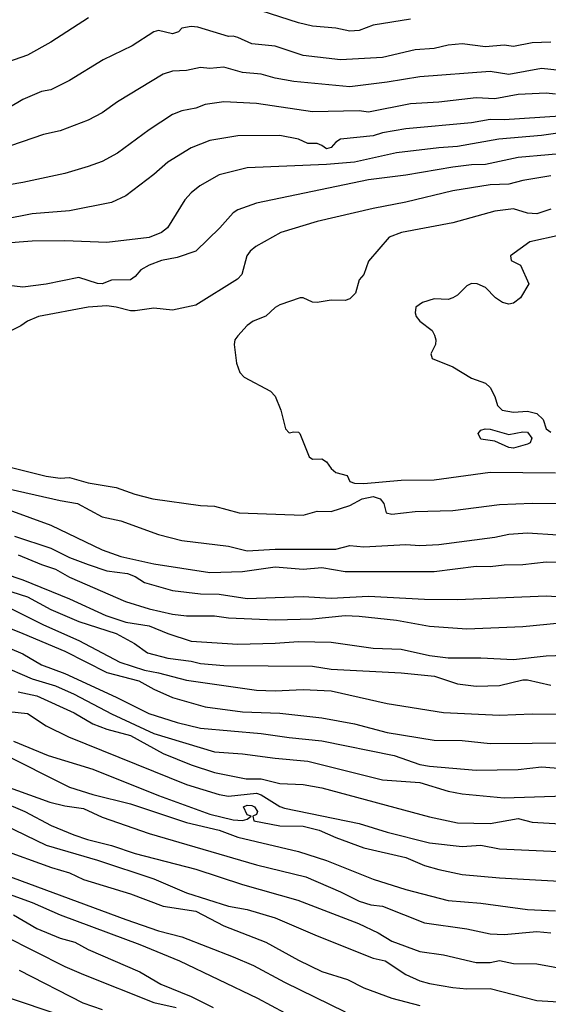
# Model space of a CAD drawing. Header units: metres. Extents: x -46681 to -43747, y -240911 to -237677.
# Tile 783 of 1056: x -45263 to -45207, y -238048 to -237943. Entities that reach past the tile are written whole.
import ezdxf

# ---------------------------------------------------------------- set-up
doc = ezdxf.new("R2010")
doc.units = ezdxf.units.M
doc.layers.add('CONTOUR_INDEX', color=1, linetype='Continuous')
doc.layers.add('CONTOUR_INTER', color=3, linetype='Continuous')

msp = doc.modelspace()

# ---------------------------------------------------------------- linework, layer by layer
at = {"layer": 'CONTOUR_INDEX'}
for points, elevation in [([(-45206.6, -237945.13), (-45208.6, -237945.18), (-45210.6, -237945.6), (-45211.6, -237945.46), (-45213.6, -237945.61), (-45216.1, -237945.3), (-45217.6, -237945.44), (-45219.1, -237945.82), (-45221.1, -237945.93), (-45224.6, -237946.78), (-45229.1, -237947.02), (-45233.1, -237946.55), (-45236.1, -237945.55), (-45238.6, -237945.32), (-45240.1, -237944.62), (-45240.6, -237944.49), (-45241.1, -237944.53), (-45244.39, -237943.52), (-45245.1, -237943.46), (-45246.1, -237943.64), (-45246.44, -237944.02), (-45247.1, -237944.22), (-45248.6, -237943.88), (-45249.1, -237944.01), (-45251.39, -237945.52), (-45254.52, -237947.02), (-45258.1, -237949.23), (-45260.1, -237950.22), (-45261.1, -237950.42), (-45263.1, -237951.25), (-45264.6, -237952.17)], 65), ([(-45203.6, -237956.92), (-45210.1, -237957.49), (-45213.6, -237958.23), (-45215.1, -237958.27), (-45217.1, -237958.51), (-45222.1, -237959.38), (-45226.1, -237959.88), (-45238.1, -237962.36), (-45240.1, -237963.08), (-45240.6, -237963.4), (-45242.02, -237965.02), (-45244.6, -237967.5), (-45246.6, -237968.2), (-45248.25, -237968.52), (-45249.57, -237969.02), (-45250.46, -237969.52), (-45251.1, -237970.23), (-45251.6, -237970.57), (-45253.6, -237970.63), (-45254.6, -237971.01), (-45255.1, -237970.97), (-45257.1, -237970.34), (-45260.6, -237971.05), (-45263.1, -237971.36), (-45264.6, -237971.18)], 60), ([(-45265.6, -237992.75), (-45259.1, -237994.22), (-45257.27, -237994.52), (-45254.6, -237995.97), (-45252.6, -237996.4), (-45248.6, -237997.87), (-45246.1, -237998.48), (-45241.1, -237999.1), (-45239.1, -237999.61), (-45236.1, -237999.41), (-45229.6, -237999.43), (-45228.1, -237999.04), (-45226.6, -237999.18), (-45222.1, -237998.91), (-45220.6, -237999.04), (-45218.6, -237998.91), (-45212.6, -237998.14), (-45211.1, -237997.83), (-45209.1, -237997.67), (-45202.6, -237998.1)], 60), ([(-45266.1, -238003.43), (-45262.62, -238004.52), (-45260.1, -238005.88), (-45257.1, -238007.17), (-45253.1, -238008.46), (-45251.15, -238009.52), (-45249.76, -238010.52), (-45247.6, -238011.1), (-45245.1, -238011.42), (-45244.1, -238011.66), (-45241.6, -238011.87), (-45232.1, -238011.95), (-45230.1, -238012.27), (-45222.6, -238012.65), (-45219.03, -238013.02), (-45216.6, -238013.84), (-45214.6, -238014.1), (-45212.1, -238014.01), (-45209.6, -238013.42), (-45209.1, -238013.41), (-45206.6, -238014)], 65), ([(-45263.6, -238014.72), (-45261.6, -238015.13), (-45257.6, -238016.94), (-45255.6, -238018.13), (-45254.1, -238018.7), (-45251.6, -238019.38), (-45248.1, -238021.3), (-45245.1, -238022.51), (-45242.6, -238023.33), (-45239.2, -238024.02), (-45237.6, -238024.02), (-45235.6, -238024.53), (-45233.1, -238024.62), (-45231.1, -238024.97), (-45219.6, -238028.08), (-45216.6, -238028.73), (-45213.1, -238028.81), (-45210.1, -238028.28), (-45208.6, -238028.65), (-45203.1, -238028.98)], 70), ([(-45265.6, -238026.38), (-45262.89, -238027.52), (-45260.09, -238029.02), (-45257.64, -238030.02), (-45256.2, -238030.52), (-45253.6, -238031.16), (-45251.1, -238032.03), (-45244.6, -238033.71), (-45239.6, -238035.34), (-45233.66, -238037.02), (-45227.19, -238039.52), (-45225.08, -238040.52), (-45223.6, -238041.42), (-45220.6, -238042.53), (-45218.1, -238042.87), (-45214.6, -238043.68), (-45213.1, -238043.69), (-45212.1, -238043.49), (-45210.6, -238043.78), (-45208.1, -238043.83), (-45204.6, -238044.46)], 75), ([(-45264.1, -238038.57), (-45261.6, -238040.04), (-45259.1, -238041.1), (-45257.54, -238041.52), (-45256.1, -238042.31), (-45250.6, -238044.68), (-45248.34, -238046.02), (-45245.1, -238047.32), (-45242.75, -238048.52)], 80)]:
    msp.add_lwpolyline(points, dxfattribs=dict(at, elevation=elevation))
at = {"layer": 'CONTOUR_INTER'}
for points, elevation in [([(-45221.6, -237942.67), (-45225.6, -237943.3), (-45227.1, -237943.88), (-45228.1, -237943.93), (-45229.6, -237943.64), (-45232.1, -237943.41), (-45233.6, -237943.06), (-45239.6, -237941.13)], 66), ([(-45256.07, -237942.52), (-45260.1, -237945.13), (-45262.6, -237946.53), (-45265.6, -237947.55)], 66), ([(-45204.6, -237948.26), (-45207.6, -237947.94), (-45211.1, -237948.58), (-45213.1, -237948.26), (-45220.6, -237948.82), (-45224.1, -237949.41), (-45228.1, -237949.9), (-45234.1, -237949.34), (-45236.1, -237948.98), (-45237.6, -237948.56), (-45239.6, -237948.37), (-45241.6, -237947.8), (-45243.1, -237947.94), (-45244.1, -237947.84), (-45245.6, -237948.17), (-45247.1, -237948.23), (-45248.1, -237948.56), (-45252.96, -237951.52), (-45254.6, -237952.71), (-45256.1, -237953.48), (-45259.1, -237954.62), (-45260.88, -237955.02), (-45265.6, -237956.62)], 64), ([(-45206.1, -237950.68), (-45207.1, -237950.6), (-45210.1, -237950.74), (-45212.6, -237951.19), (-45214.6, -237951.07), (-45218.6, -237951.56), (-45221.6, -237951.72), (-45226.1, -237952.62), (-45227.1, -237952.47), (-45232.1, -237952.57), (-45238.1, -237951.68), (-45241.6, -237951.5), (-45243.6, -237951.81), (-45244.6, -237952.19), (-45246.1, -237952.47), (-45247.1, -237952.87), (-45249.58, -237954.52), (-45252.99, -237957.02), (-45254.6, -237957.89), (-45256.1, -237958.44), (-45258.6, -237959.2), (-45263.1, -237960.16), (-45269.6, -237961.26)], 63), ([(-45205.6, -237953.04), (-45211.6, -237953.43), (-45213.1, -237953.42), (-45215.1, -237953.76), (-45222.1, -237954.4), (-45224.6, -237954.84), (-45225.6, -237955.15), (-45229.1, -237955.52), (-45229.6, -237955.82), (-45230.1, -237956.39), (-45230.6, -237956.56), (-45231.1, -237956.18), (-45231.6, -237955.99), (-45232.6, -237955.96), (-45233.6, -237955.53), (-45235.6, -237955.13), (-45240.1, -237955.14), (-45243.1, -237955.66), (-45245.1, -237956.44), (-45247.6, -237957.99), (-45249.1, -237959.3), (-45252.1, -237961.57), (-45253.6, -237962.3), (-45258.1, -237963.18), (-45262.1, -237963.51), (-45268.1, -237964.7)], 62), ([(-45205.1, -237954.77), (-45207.6, -237955.13), (-45212.16, -237955.52), (-45216.6, -237956.31), (-45218.6, -237956.43), (-45223.1, -237956.98), (-45227.6, -237957.96), (-45230.6, -237958.23), (-45239.1, -237958.59), (-45242.1, -237959.33), (-45244.18, -237960.52), (-45245.1, -237961.25), (-45245.78, -237962.02), (-45247.63, -237965.02), (-45248.28, -237965.52), (-45249.6, -237966.04), (-45254.1, -237966.59), (-45258.6, -237966.41), (-45262.1, -237966.42), (-45268.1, -237966.9)], 61), ([(-45206.6, -237959.45), (-45209.6, -237959.93), (-45211.1, -237960.33), (-45213.1, -237960.4), (-45217.1, -237961.06), (-45222.1, -237962.27), (-45225.6, -237962.93), (-45231.6, -237964.32), (-45235.49, -237965.52), (-45238.18, -237967.02), (-45238.77, -237967.52), (-45239.12, -237968.02), (-45239.68, -237970.02), (-45240.13, -237970.52), (-45244.6, -237973.28), (-45247.1, -237973.82), (-45249.1, -237973.62), (-45251.1, -237973.9), (-45251.6, -237973.9), (-45253.1, -237973.5), (-45254.1, -237973.38), (-45256.1, -237973.49), (-45261.42, -237974.52), (-45262.6, -237975), (-45263.32, -237975.52), (-45264.6, -237976.14)], 59), ([(-45206.6, -237963), (-45208.1, -237963.5), (-45209.1, -237963.43), (-45210.6, -237962.99), (-45212.6, -237963.24), (-45217.1, -237964.46), (-45222.57, -237965.52), (-45223.9, -237966.02), (-45226.1, -237968.57), (-45226.62, -237970.02), (-45227.1, -237970.59), (-45227.51, -237972.02), (-45228.1, -237972.62), (-45228.6, -237972.78), (-45230.1, -237972.75), (-45231.6, -237973.01), (-45232.1, -237972.96), (-45233.1, -237972.51), (-45233.42, -237972.52), (-45235.6, -237973.26), (-45236.1, -237973.53), (-45237.1, -237974.47), (-45238.47, -237975.02), (-45239.1, -237975.48), (-45240.1, -237976.57), (-45240.4, -237977.02), (-45240.5, -237977.52), (-45240.23, -237979.52), (-45239.88, -237980.52), (-45239.41, -237981.02), (-45236.6, -237982.51), (-45236.09, -237983.02), (-45235.48, -237984.52), (-45235.01, -237986.52), (-45234.6, -237986.97), (-45234.1, -237986.86), (-45233.6, -237986.89), (-45233.47, -237987.02), (-45232.47, -237989.52), (-45232.1, -237989.8), (-45231.1, -237989.75), (-45230.6, -237990.06), (-45230.1, -237990.8), (-45229.6, -237991.22), (-45228.4, -237991.52), (-45228.1, -237992.16), (-45227.6, -237992.37), (-45226.6, -237992.38), (-45222.6, -237992.05), (-45219.1, -237992.01), (-45213.1, -237991.19), (-45206.1, -237991.24)], 58), ([(-45205.6, -237965.78), (-45208.85, -237966.52), (-45210.92, -237968.02), (-45210.86, -237968.52), (-45209.85, -237969.02), (-45208.96, -237971.02), (-45209.83, -237972.52), (-45210.6, -237973.09), (-45211.1, -237973.17), (-45211.77, -237973.02), (-45212.53, -237972.52), (-45213.6, -237971.4), (-45214.49, -237971.02), (-45215.1, -237970.97), (-45215.6, -237971.21), (-45216.6, -237972.23), (-45217.1, -237972.51), (-45217.6, -237972.69), (-45219.1, -237972.62), (-45220.33, -237973.02), (-45221.03, -237973.52), (-45221.1, -237974.13), (-45221, -237974.52), (-45220.6, -237975.02), (-45219.31, -237976.02), (-45219.04, -237976.52), (-45218.89, -237977.02), (-45218.95, -237977.52), (-45219.44, -237978.52), (-45219.3, -237979.02), (-45217.1, -237979.91), (-45215.1, -237981.11), (-45213.6, -237981.63), (-45213.1, -237982.12), (-45212.6, -237983.09), (-45212.3, -237984.02), (-45211.8, -237984.52), (-45210.6, -237984.74), (-45209.1, -237984.66), (-45208.1, -237984.89), (-45207.43, -237985.52), (-45207.1, -237986.53), (-45206.6, -237986.89)], 57), ([(-45213.63, -237986.52), (-45213.1, -237986.56), (-45211.1, -237987.16), (-45209.6, -237986.87), (-45209.1, -237986.89), (-45208.64, -237987.52), (-45208.82, -237988.02), (-45209.1, -237988.19), (-45210.6, -237988.59), (-45211.1, -237988.54), (-45212.6, -237987.85), (-45214.1, -237987.66), (-45214.37, -237987.02), (-45214.1, -237986.69), (-45213.63, -237986.52)], 58), ([(-45264.6, -237990.61), (-45260.6, -237991.62), (-45259.1, -237991.82), (-45258.1, -237991.74), (-45256.1, -237992.33), (-45253.1, -237992.83), (-45251.11, -237993.52), (-45249.18, -237994.02), (-45244.1, -237994.73), (-45242.6, -237994.82), (-45239.94, -237995.52), (-45233.1, -237995.77), (-45231.6, -237995.35), (-45230.1, -237995.39), (-45228.1, -237994.76), (-45226.78, -237994.02), (-45225.6, -237993.8), (-45224.85, -237994.02), (-45224.46, -237994.52), (-45224.23, -237995.52), (-45223.6, -237995.69), (-45221.1, -237995.39), (-45217.1, -237995.27), (-45212.1, -237994.65), (-45208.6, -237994.5), (-45204.37, -237994.52)], 59), ([(-45264.6, -237995.21), (-45260.1, -237996.85), (-45254.6, -237999.49), (-45252.6, -238000.2), (-45249.1, -238000.98), (-45243.1, -238001.92), (-45239.6, -238001.81), (-45236.1, -238001.32), (-45233.1, -238001.57), (-45231.1, -238001.38), (-45228.6, -238001.82), (-45219.1, -238001.83), (-45214.6, -238001.26), (-45213.1, -238001.29), (-45211.6, -238001.11), (-45209.6, -238001.07), (-45207.1, -238000.78), (-45203.1, -238000.8)], 61), ([(-45263.98, -237998.02), (-45260.1, -237999.32), (-45258.1, -238000.33), (-45256.1, -238001.07), (-45254.1, -238001.73), (-45251.9, -238002.02), (-45251.1, -238002.36), (-45250.1, -238002.98), (-45247.1, -238003.84), (-45244.1, -238004.19), (-45242.1, -238004.24), (-45239.1, -238004.69), (-45233.1, -238004.49), (-45230.1, -238004.67), (-45226.1, -238004.44), (-45220.1, -238004.77), (-45216.6, -238004.82), (-45207.1, -238004.41), (-45195.6, -238005.13)], 62), ([(-45263.6, -238000.02), (-45261.1, -238001.07), (-45259.6, -238001.55), (-45258.1, -238002.42), (-45252.11, -238005.02), (-45249.6, -238005.81), (-45247.1, -238006.4), (-45245.6, -238006.58), (-45242.6, -238006.55), (-45241.1, -238006.77), (-45236.1, -238006.99), (-45232.1, -238006.87), (-45228.6, -238006.54), (-45227.1, -238006.61), (-45223.1, -238007.04), (-45219.6, -238007.68), (-45215.6, -238007.95), (-45209.6, -238007.72), (-45204.1, -238007.16)], 63), ([(-45265.11, -238002.02), (-45263.1, -238002.71), (-45258.1, -238004.73), (-45254.24, -238006.52), (-45252.1, -238007.23), (-45249.6, -238007.64), (-45247.6, -238008.47), (-45245.1, -238009.27), (-45240.1, -238009.58), (-45236.1, -238009.5), (-45233.6, -238009.3), (-45230.1, -238009.37), (-45225.6, -238010.04), (-45222.6, -238010.13), (-45219.6, -238010.8), (-45217.6, -238011.06), (-45214.1, -238011.06), (-45210.6, -238011.25), (-45207.1, -238010.84), (-45203.1, -238010.72)], 64), ([(-45265.1, -238005.43), (-45260.9, -238007.52), (-45257.1, -238009.21), (-45252.74, -238011.52), (-45250.1, -238012.4), (-45248.6, -238012.66), (-45245.6, -238013.44), (-45238.1, -238014.51), (-45236.1, -238014.6), (-45233.1, -238014.47), (-45230.1, -238014.59), (-45224.1, -238015.95), (-45218.1, -238016.9), (-45212.1, -238017.2), (-45208.6, -238017.05), (-45204.1, -238017.11)], 66), ([(-45265.6, -238007.45), (-45263.1, -238008.44), (-45258.6, -238010.35), (-45254.1, -238012.62), (-45250.68, -238013.52), (-45249.1, -238014.43), (-45247.1, -238015.3), (-45243.6, -238016.3), (-45239.6, -238016.83), (-45235.6, -238016.98), (-45231.1, -238017.49), (-45227.6, -238018.12), (-45224.1, -238019.06), (-45219.1, -238019.88), (-45216.1, -238019.9), (-45213.1, -238020.23), (-45204.1, -238020.17)], 67), ([(-45264.54, -238010.02), (-45263.1, -238010.62), (-45261.1, -238011.82), (-45258.6, -238012.75), (-45253.1, -238015.26), (-45249.61, -238017.02), (-45246.6, -238018), (-45244.1, -238018.59), (-45237.6, -238019.17), (-45234.6, -238019.61), (-45231.1, -238019.94), (-45223.36, -238021.52), (-45220.6, -238022.49), (-45219.6, -238022.66), (-45214.6, -238023.1), (-45210.1, -238023.01), (-45207.6, -238022.72), (-45203.1, -238023.09)], 68), ([(-45265.6, -238011.81), (-45262.1, -238013.31), (-45259.6, -238014.07), (-45257.6, -238014.95), (-45253.6, -238017.07), (-45249.1, -238019.16), (-45242.6, -238021.13), (-45239.6, -238021.34), (-45236.1, -238021.82), (-45232.6, -238022.12), (-45224.6, -238024.12), (-45220.6, -238024.42), (-45217.6, -238025.34), (-45216.1, -238025.62), (-45211.6, -238026.06), (-45205.1, -238025.83)], 69), ([(-45264.6, -238016.82), (-45262.6, -238017.04), (-45260.6, -238018.36), (-45258.21, -238019.52), (-45245.6, -238024.62), (-45242.1, -238025.7), (-45241.1, -238025.88), (-45238.1, -238025.56), (-45237.6, -238025.72), (-45235.6, -238026.97), (-45235.1, -238027.15), (-45227.1, -238028.8), (-45224.1, -238029.73), (-45219.6, -238030.89), (-45216.1, -238031.28), (-45214.1, -238031.12), (-45212.1, -238031.5), (-45201.06, -238032.02)], 71), ([(-45264.1, -238020), (-45260.39, -238021.52), (-45255.6, -238022.97), (-45248.6, -238025.8), (-45243.1, -238027.82), (-45240.6, -238028.41), (-45239.6, -238028.47), (-45239.1, -238028.34), (-45238.67, -238028.02), (-45239.1, -238027.86), (-45239.49, -238027.02), (-45239.1, -238026.84), (-45238.6, -238026.88), (-45238.31, -238027.02), (-45237.98, -238027.52), (-45238.1, -238027.83), (-45238.49, -238028.02), (-45238.4, -238028.52), (-45235.6, -238029.04), (-45233.1, -238029.1), (-45231.4, -238029.52), (-45229.6, -238030.32), (-45226.6, -238031.4), (-45222.1, -238032.45), (-45220.1, -238033.31), (-45218.6, -238033.74), (-45216.1, -238034.25), (-45212.1, -238034.62), (-45203.1, -238035.14)], 72), ([(-45265.6, -238021.18), (-45258.1, -238024.91), (-45255.6, -238025.7), (-45251.6, -238026.69), (-45245.6, -238028.69), (-45242.1, -238029.52), (-45240.1, -238030.28), (-45233.6, -238031.79), (-45230.6, -238032.77), (-45225.6, -238034.76), (-45222.1, -238035.86), (-45217.6, -238037.06), (-45214.1, -238037.33), (-45209.11, -238038.02), (-45206.1, -238038.14)], 73), ([(-45267.19, -238024.02), (-45260.2, -238026.52), (-45258.6, -238026.92), (-45256.6, -238027.18), (-45254.6, -238028.11), (-45249.6, -238029.86), (-45238.1, -238033.23), (-45232.81, -238034.52), (-45229.1, -238036.13), (-45227.1, -238037.13), (-45225.85, -238037.52), (-45224.6, -238037.65), (-45220.1, -238039.43), (-45215.6, -238040.09), (-45213.1, -238040.63), (-45211.6, -238040.7), (-45208.1, -238040.38), (-45206.6, -238040.51)], 74), ([(-45265.1, -238028.93), (-45260.6, -238031.13), (-45255.1, -238032.72), (-45249.1, -238034.72), (-45245.6, -238036.24), (-45241.1, -238037.64), (-45239.1, -238038), (-45236.1, -238038.9), (-45231.6, -238040.85), (-45225.6, -238043.23), (-45224.33, -238043.52), (-45222.1, -238044.96), (-45220.6, -238045.65), (-45219.6, -238045.95), (-45217.1, -238046.37), (-45215.6, -238046.5), (-45213.1, -238046.46), (-45208.1, -238047.76), (-45204.6, -238047.97)], 76), ([(-45265.6, -238031.53), (-45260.05, -238033.52), (-45258.1, -238034.1), (-45256.6, -238034.79), (-45251.6, -238036.34), (-45248.1, -238037.64), (-45244.6, -238038.21), (-45241.6, -238039.77), (-45237.1, -238041.52), (-45233.6, -238043.44), (-45231.1, -238044.65), (-45228.37, -238045.52), (-45226.6, -238046.41), (-45223.6, -238047.51), (-45220.6, -238048.29)], 77), ([(-45270.6, -238034.21), (-45262.1, -238037.28), (-45259.1, -238038.57), (-45250.6, -238041.77), (-45246.35, -238043.52), (-45237.98, -238047.52), (-45233.6, -238049.86)], 79), ([(-45265.1, -238034.28), (-45252.1, -238039.09), (-45248.6, -238040.29), (-45246.1, -238040.94), (-45240.6, -238043.08), (-45238.43, -238044.02), (-45235.1, -238045.81), (-45228.6, -238048.98)], 78), ([(-45320.19, -238049.02), (-45319.81, -238047.52), (-45319.54, -238045.52), (-45318.92, -238042.52), (-45318.6, -238041.51), (-45317.89, -238040.02), (-45317.17, -238039.02), (-45316.1, -238038.14), (-45313.6, -238037.02), (-45312.1, -238036.63), (-45310.6, -238036.48), (-45302.1, -238036.42), (-45295.6, -238037.25), (-45292.1, -238037.29), (-45287.6, -238037.72), (-45283.6, -238038.5), (-45282.07, -238039.02), (-45277.6, -238041.15), (-45272.14, -238043.52), (-45270.1, -238044.8), (-45265.1, -238047.28), (-45252.53, -238051.52)], 83), ([(-45265.1, -238040.83), (-45258.6, -238044.12), (-45256.6, -238044.99), (-45249.1, -238047.96), (-45246.71, -238048.52)], 81), ([(-45263.51, -238044.52), (-45256.69, -238048.02), (-45254.6, -238048.73)], 82)]:
    msp.add_lwpolyline(points, dxfattribs=dict(at, elevation=elevation))

doc.saveas('drawing.dxf')
